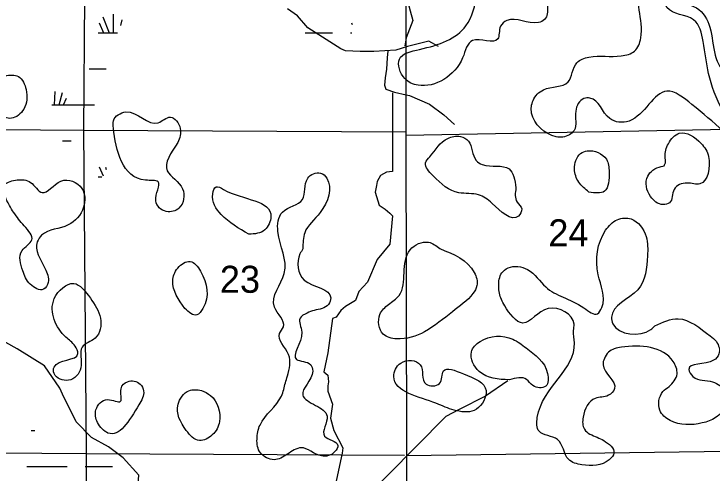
# Model space of a CAD drawing. Extents: x 408847 to 817539, y 923858 to 1151780.
# Drawn here: x 561968 to 573593, y 1024147 to 1031794 of the extents above; entities that cross this region are included whole.
import ezdxf

# ---------------------------------------------------------------- set-up
doc = ezdxf.new("R2010")
doc.units = 0
for name, color, linetype in [('Lakes and Ponds', 7, 'Continuous'), ('Level 43', 7, 'Continuous'), ('Local Roads Paved', 7, 'Continuous'), ('Narrow River Creek and Branch and Slough', 7, 'Continuous'), ('Section Lines', 7, 'Continuous'), ('Swamps', 7, 'Continuous')]:
    doc.layers.add(name, color=color, linetype=linetype)

msp = doc.modelspace()

# ---------------------------------------------------------------- linework, layer by layer
at = {"layer": 'Lakes and Ponds'}
for points in [[(570251.961, 1033799.5970000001), (569854.524, 1033696.9670000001), (569771.806, 1033164.127), (569404.465, 1032844.196), (569635.868, 1032499.345), (569680.7440000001, 1032127.929), (569493.866, 1031595.935), (568723.252, 1031203.0650000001), (568385.318, 1031041.344), (568476.679, 1030717.687), (568696.083, 1030607.598), (569439.209, 1031064.873), (569605.9500000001, 1031352.337), (570024.833, 1031377.014), (570070.734, 1031589.2440000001), (570173.719, 1031684.68), (570700.284, 1031652.323), (570804.894, 1031703.621), (570854.782, 1031913.812), (570733.485, 1032947.724), (570789.4180000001, 1033161.878), (570890.072, 1033219.225), (570954.034, 1033435.318), (570516.229, 1033771.819), (570251.961, 1033799.5970000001)], [(571590.41, 1032860.112), (571597.136, 1032855.628), (571638.613, 1032820.878), (571723.973, 1032698.817), (572157.3740000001, 1032523.292), (572295.879, 1032304.366), (572378.649, 1031859.613), (572407.039, 1031393.666), (572301.42, 1031176.6680000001), (572081.959, 1031095.936), (571543.265, 1031074.523), (571341.613, 1030981.466), (571194.27, 1030660.807), (570783.884, 1030530.985), (570612.863, 1030353.164), (570587.405, 1030142.9), (570997.218, 1029749.055), (571107.193, 1029743.27), (571297.136, 1029854.574), (571322.401, 1030175.194), (571457.9, 1030383.684), (571560.136, 1030394.0750000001), (571888.74, 1030051.699), (572210.267, 1030010.4010000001), (572838.844, 1030509.9), (573257.485, 1030288.465), (573784.455, 1029838.559), (573996.596, 1029716.761), (574204.841, 1029845.827), (574207.941, 1030401.556), (573692.981, 1030973.661), (573645.0970000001, 1031104.85), (573556.719, 1031573.77), (573331.858, 1031896.416), (572577.618, 1032155.363), (572530.598, 1032583.488), (572077.55, 1032781.4), (571886.024, 1033428.549), (571787.7930000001, 1033540.485), (571571.8150000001, 1033672.377), (571455.045, 1033507.726), (571590.41, 1032860.112)], [(561121.031, 1030445.909), (560902.795, 1030481.588), (560767.525, 1030287.139), (560964.573, 1029976.979), (561699.079, 1030101.577), (561924.473, 1030055.809), (562131.112, 1030208.979), (562170.448, 1030533.386), (562041.915, 1030750.144), (561821.932, 1030759.709), (561375.134, 1030484.006), (561174.397, 1030440.572), (561121.031, 1030445.909)], [(564699.339, 1029653.73), (564737.483, 1029886.0700000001), (564572.476, 1030075.326), (564368.823, 1029982.301), (563831.416, 1030161.508), (563624.908, 1030016.362), (563622.871, 1029891.997), (564159.011, 1029024.6070000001), (564366.694, 1028997.182), (564329.523, 1028682.773), (564504.697, 1028503.385), (564715.761, 1028560.176), (564777.04, 1028880.215), (564521.84, 1029183.285), (564699.339, 1029653.73)], [(572794.367, 1029266.186), (572747.6680000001, 1029253.897), (572609.145, 1029193.378), (572521.437, 1029092.464), (572567.902, 1028752.63), (572777.845, 1028618.829), (572884.411, 1028649.214), (572962.1190000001, 1028872.68), (573175.9720000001, 1028977.5800000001), (573391.855, 1028962.062), (573535.398, 1029417.212), (573408.932, 1029637.9500000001), (573047.491, 1029808.3030000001), (572866.5, 1029632.649), (572810.898, 1029414.845), (572815.258, 1029314.454), (572794.367, 1029266.186)], [(570327.983, 1028897.533), (570212.5160000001, 1029213.363), (569766.436, 1029287.187), (569664.85, 1029354.2000000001), (569535.4130000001, 1029676.16), (569401.8470000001, 1029751.4550000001), (569191.248, 1029721.0750000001), (568892.149, 1029416.635), (568823.1460000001, 1029312.9), (568943.518, 1029101.326), (569375.765, 1028817.019), (569705.977, 1028780.24), (569929.111, 1028638.03), (570370.009, 1028427.862), (570423.108, 1028545.7660000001), (570345.974, 1028660.7170000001), (570327.983, 1028897.533)], [(571542.7710000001, 1028826.098), (571801.861, 1028841.436), (571878.741, 1029161.721), (571832.482, 1029372.693), (571515.187, 1029513.6630000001), (571404.621, 1029468.43), (571302.254, 1029212.534), (571372.481, 1028993.344), (571542.7710000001, 1028826.098)], [(566779.437, 1027881.194), (566809.912, 1028149.9130000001), (567067.241, 1028488.789), (567176.327, 1029059.523), (567072.893, 1029144.601), (566859.79, 1029056.077), (566774.639, 1028705.774), (566438.277, 1028493.898), (566363.367, 1028169.586), (566469.54, 1027472.752), (566306.4400000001, 1026910.48), (566453.853, 1026582.356), (566390.807, 1026472.556), (566540.032, 1026122.355), (566520.915, 1025763.493), (566487.862, 1025647.432), (566421.88, 1025429.348), (566065.156, 1024946.87), (566015.061, 1024712.613), (566071.179, 1024483.5090000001), (566300.564, 1024369.327), (566521.697, 1024459.792), (566748.9940000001, 1024568.2590000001), (567088.358, 1024431.121), (567313.341, 1024503.5040000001), (567360.31, 1024607.4180000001), (567141.27, 1024759.623), (567182.197, 1025092.234), (566991.441, 1025272.29), (566776.578, 1025444.518), (566942.302, 1025846.314), (566909.148, 1025950.8790000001), (566671.526, 1026039.0530000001), (566761.5650000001, 1026491.606), (566731.5210000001, 1026724.51), (566850.463, 1026811.7930000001), (566967.0210000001, 1026854.9720000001), (567206.268, 1026955.318), (567243.257, 1027063.3250000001), (566803.1190000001, 1027361.735), (566730.736, 1027795.551), (566779.437, 1027881.194)], [(562135.991, 1028266.691), (562265.522, 1028029.8470000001), (562102.505, 1027851.8960000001), (562113.023, 1027516.655), (562239.424, 1027291.904), (562460.192, 1027208.089), (562536.093, 1027321.2320000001), (562483.916, 1027556.824), (562355.062, 1027998.307), (562428.897, 1028107.47), (562871.984, 1028278.9), (563124.973, 1028573.778), (563098.087, 1028887.213), (562747.863, 1029009.231), (562436.527, 1028817.62), (562243.215, 1028989.275), (562021.724, 1029028.961), (561818.301, 1028949.976), (561892.679, 1028603.6730000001), (561962.865, 1028490.182), (562135.991, 1028266.691)], [(565880.194, 1028123.3690000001), (566145.256, 1028197.432), (566247.312, 1028417.228), (565455.947, 1028870.9230000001), (565334.123, 1028914.032), (565277.035, 1028798.167), (565416.314, 1028456.069), (565880.194, 1028123.3690000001)], [(572642.65, 1026596.53), (572571.606, 1026535.476), (571940.817, 1026633.926), (571918.549, 1026740.625), (572354.333, 1027199.091), (572517.689, 1027764.275), (572494.937, 1028085.6680000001), (572245.5750000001, 1028378.613), (572015.226, 1028366.274), (571820.23, 1028190.846), (571698.031, 1027450.4400000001), (571757.085, 1026901.735), (571685.382, 1026800.563), (571458.809, 1026896.511), (570822.158, 1027247.8640000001), (570520.709, 1027537.6340000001), (570194.917, 1027562.9500000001), (570091.4990000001, 1027480.348), (570039.899, 1027262.48), (570051.933, 1027141.9010000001), (570140.582, 1026933.811), (570442.063, 1026646.045), (570866.294, 1026888.003), (571294.281, 1026626.289), (571286.5700000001, 1026522.0800000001), (571301.192, 1026315.1830000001), (570682.464, 1025073.15), (570712.698, 1024841.924), (571018.644, 1024704.568), (571205.3250000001, 1024372.506), (571426.028, 1024284.679), (571881.676, 1024367.6240000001), (571959.5430000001, 1024478.729), (571788.8640000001, 1024688.1410000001), (571677.676, 1024742.1), (571467.733, 1024875.9010000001), (571445.0430000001, 1025078.916), (571646.276, 1025390.68), (571867.2440000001, 1025441.292), (571969.154, 1025554.015), (571777.522, 1025950.362), (571799.238, 1026054.346), (571869.0380000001, 1026161.568), (572082.497, 1026242.397), (572945.171, 1026005.779), (573009.812, 1025798.076), (572876.313, 1025589.554), (572774.83, 1025502.907), (572723.752, 1025194.742), (572893.055, 1025023.473), (573430.697, 1024980.698), (573652.29, 1025069.421), (573813.833, 1025279.498), (573803.409, 1025498.366), (573602.028, 1025666.138), (573275.253, 1025753.6680000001), (573205.165, 1025873.177), (573617.914, 1026025.0310000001), (573707.688, 1026129.925), (573665.023, 1026335.267), (573560.528, 1026431.253), (573028.8640000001, 1026716.709), (572642.65, 1026596.53)], [(569059.236, 1027884.942), (568871.846, 1027990.76), (568566.291, 1027866.8840000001), (568381.449, 1027106.226), (568205.868, 1026955.22), (568062.199, 1026787.91), (568117.471, 1026460.535), (568339.154, 1026382.518), (568806.9230000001, 1026501.0650000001), (569270.533, 1026834.2540000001), (569609.676, 1027136.363), (569676.9180000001, 1027268.191), (569632.732, 1027487.17), (569059.236, 1027884.942)], [(564812.435, 1026887.269), (565010.799, 1026779.738), (565114.678, 1026890.4230000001), (565074.78, 1027509.044), (564901.311, 1027670.3470000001), (564695.395, 1027561.306), (564611.816, 1027345.9600000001), (564812.435, 1026887.269)], [(563240.215, 1027057.073), (562962.087, 1027304.334), (562639.762, 1027052.707), (562831.388, 1026411.577), (562985.046, 1026262.63), (563032.995, 1026135.453), (562635.102, 1025913.135), (562637.296, 1025802.747), (562875.644, 1025692.5650000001), (563083.171, 1025899.893), (563102.795, 1026242.674), (563319.405, 1026393.677), (563406.89, 1026725.333), (563240.215, 1027057.073)], [(570218.699, 1025698.679), (570504.811, 1025707.062), (570610.0920000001, 1025603.917), (570822.349, 1025594.169), (570854.227, 1025806.513), (570497.305, 1026230.605), (570274.205, 1026376.828), (569731.01, 1026339.121), (569585.268, 1026163.805), (569714.688, 1025839.838), (570218.699, 1025698.679)], [(569041.759, 1025290.5480000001), (569338.451, 1025185.0310000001), (569669.181, 1025208.4180000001), (569830.12, 1025519.997), (569451.9230000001, 1025799.854), (569121.797, 1025846.66), (569051.912, 1025640.643), (568829.4500000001, 1025628.41), (568734.0650000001, 1025950.094), (568407.79, 1025978.818), (568291.679, 1025755.125), (568994.302, 1025309.5310000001), (569041.759, 1025290.5480000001)], [(564049.675, 1025282.388), (564127.514, 1025513.878), (564069.333, 1025627.176), (563857.877, 1025668.706), (563751.901, 1025552.035), (563744.448, 1025341.481), (563526.762, 1025369.067), (563333.898, 1025201.63), (563360.426, 1024988.522), (563533.665, 1024813.177), (564049.675, 1025282.388)], [(565092.307, 1025524.407), (564882.058, 1025517.768), (564700.245, 1025291.9670000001), (564837.2000000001, 1024856.372), (565056.589, 1024688.31), (565270.245, 1024781.174), (565389.968, 1025003.963), (565242.976, 1025437.713), (565092.307, 1025524.407)]]:
    msp.add_spline(points, degree=3, dxfattribs=at)
at = {"layer": 'Local Roads Paved'}
for points in [[(563070.936491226, 1039969.9577234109), (563345.7540350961, 1039552.028441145), (563444.6883508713, 1038782.1587106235), (563950.3526315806, 1038199.2573432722), (564291.1263859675, 1037704.3410879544), (564532.9658245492, 1037231.4211106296), (564653.8855438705, 1036263.5848780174), (564818.7760701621, 1035317.7449233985), (564906.7176842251, 1034910.8137801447), (565511.3162807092, 1034707.822517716), (565896.0608420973, 1034531.8522936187), (566049.9586666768, 1034421.8709035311), (566203.856491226, 1034355.8820694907), (566489.6667368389, 1034245.9006794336), (566984.3383157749, 1034179.9118453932), (567500.9952982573, 1034069.9304553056), (567863.7544561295, 1033926.9546482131), (567951.6960701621, 1033871.9639531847), (568204.5282105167, 1033212.0756127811), (568567.2873684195, 1031848.3063758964), (568611.2581754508, 1031683.3342907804), (568501.3311579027, 1031397.3826765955), (568479.3457543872, 1031265.4050085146)], [(569039.9735438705, 1031254.4068695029), (568875.0830175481, 1031342.3919815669), (568523.3165614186, 1031254.4068695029), (568325.447929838, 1031188.4180354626), (567962.6887719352, 1031166.4217574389), (567731.8420350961, 1031166.4217574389), (567490.0025964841, 1031177.4198964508), (567413.0536842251, 1031210.4143134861), (566863.4185964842, 1031562.3547617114), (566687.5353684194, 1031760.3212638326), (566522.6448420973, 1031881.3007929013)], [(568193.5355087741, 1031181.7132623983), (568182.5428070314, 1031060.7337333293), (568171.5501052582, 1030873.76537022), (568149.5647017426, 1030730.7895631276), (568138.572, 1030609.810034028), (568160.5574035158, 1030543.8211999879), (568303.4625263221, 1030488.8305049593), (568501.3311579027, 1030444.8379489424), (568556.2946666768, 1030433.8398099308), (568886.0757192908, 1030290.8640028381), (569127.9151579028, 1030114.8937787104), (569303.7983859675, 1029949.9216936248)], [(568270.4844210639, 1030477.8323659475), (568270.4844210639, 1029169.0538241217), (568171.5501052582, 1029158.0556851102), (568072.6157894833, 1029103.0649900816), (568017.6522807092, 1029004.0817390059), (568006.659578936, 1028938.0929049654), (567984.6741754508, 1028828.1115149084), (568050.6303859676, 1028608.1487347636), (568149.5647017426, 1028542.1599007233), (568226.5136140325, 1028476.1710666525), (568270.4844210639, 1028432.1785106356), (568226.5136140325, 1027959.2585333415), (568017.6522807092, 1027701.463243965), (567852.7617543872, 1027327.526517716), (567709.8566315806, 1027173.5525716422), (567654.8931228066, 1027019.5786255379), (567490.0025964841, 1026920.5953744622), (567413.0536842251, 1026854.6065404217), (567336.1047719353, 1026744.6251503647), (567270.1485614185, 1026722.6288723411), (567193.1996491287, 1026150.725643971), (567127.2434385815, 1025831.779612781), (567193.1996491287, 1025776.7889177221), (567204.1923508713, 1025666.8075276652), (567193.1996491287, 1025600.8186936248), (567193.1996491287, 1025512.8335815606), (567270.1485614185, 1025292.8708014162), (567237.1704561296, 1025061.9098822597), (567292.1339649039, 1024852.9452411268), (567446.0317894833, 1024566.9936269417), (567435.0390877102, 1024479.0085149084), (567303.1266666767, 1023885.1090085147)], [(565257.58, 1021187.037), (564521.973, 1021781.493), (563774.469, 1022375.393), (563477.666, 1022595.355), (563153.5650000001, 1022783.9330000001), (563111.201, 1022942.4330000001), (563202.849, 1023178.257), (563492.979, 1023323.8840000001), (563827.354, 1023584.064), (564027.302, 1023816.149), (564049.287, 1024113.099), (563785.462, 1024399.05), (563543.623, 1024586.018), (563257.812, 1024739.992), (563004.98, 1024998.459), (562774.134, 1025460.381), (562730.1630000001, 1025559.3640000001), (562477.331, 1025933.301), (562022.879, 1026214.643), (561548.708, 1026475.8420000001)], [(570194.2072280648, 1025680.2323517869), (569820.4553684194, 1025427.2751546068), (569380.7472982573, 1025207.3123744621), (569160.8932631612, 1025086.3328453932), (566731.5061754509, 1022633.747846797), (566632.5718596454, 1022622.7497078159), (566555.6229473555, 1022688.7385418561), (566412.7178245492, 1022699.7366808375), (566291.7981052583, 1022688.7385418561), (566225.8418947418, 1022622.7497078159), (566203.856491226, 1022567.7590127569), (566170.8783859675, 1022446.779483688), (566170.8783859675, 1022391.7887886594), (566170.8783859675, 1022314.8018156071), (566192.8637894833, 1022292.8055375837), (566225.8418947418, 1022248.8129815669), (566280.8054035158, 1022204.8204255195), (566225.8418947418, 1022160.8278695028), (566159.8856842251, 1022006.8539233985), (565973.0097543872, 1021885.8743943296), (565962.0170526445, 1021863.878116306), (565940.0316491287, 1021753.896726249), (565929.0389473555, 1021665.9116141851), (565973.0097543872, 1021468.8784524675)]]:
    msp.add_lwpolyline(points, dxfattribs=at)
at = {"layer": 'Narrow River Creek and Branch and Slough'}
msp.add_spline([(575008.713, 1028051.937), (574805.609, 1028403.559), (574598.702, 1029089.077), (574151.405, 1029638.022), (573536.031, 1030799.626), (573444.768, 1031336.811), (573286.557, 1031696.5040000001), (572841.643, 1031902.311), (572797.4990000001, 1032017.388), (573081.792, 1032757.188), (573151.534, 1033105.18), (572997.3200000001, 1034441.936)], degree=3, dxfattribs=at)
at = {"layer": 'Section Lines'}
for p, q in [((563166.62, 1035231.56), (563123.996, 1029857.903)), ((557819.17, 1029891.243), (563123.978, 1029859.889)), ((563123.978, 1029859.889), (563171.83, 1024473.926)), ((563123.978, 1029859.889), (568494.89, 1029828.144)), ((568494.97, 1029774.022), (573869.2000000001, 1029874.0260000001)), ((557822.974, 1024503.941), (563171.8299826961, 1024473.9259326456)), ((568502.821, 1024437.7930000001), (573871.562, 1024513.167)), ((563171.848, 1024471.898), (563140.165, 1019135.047)), ((563171.8300006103, 1024473.9259325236), (568472.1900000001, 1024444.1830000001)), ((568502.821, 1024437.7930000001), (568501.666, 1019123.149))]:
    msp.add_line(p, q, dxfattribs=at)
for points in [[(568487.009, 1035184.8470000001), (568494.8902477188, 1029828.1435410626)], [(568494.8902470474, 1029828.1439985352), (568502.821, 1024437.7930000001)]]:
    msp.add_lwpolyline(points, dxfattribs=at)
at = {"layer": 'Swamps'}
for p, q in [((563449.344, 1031744.645), (563552.361, 1031481.97)), ((563618.497, 1031792.974), (563618.495, 1031481.97)), ((563388.933, 1031647.987), (563459.743, 1031481.97)), ((566819.844, 1031481.969), (567269.845, 1031481.968)), ((562718.023, 1030282.181), (562776.259, 1030486)), ((562794.6190000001, 1030282.103), (562843.505, 1030390.735)), ((563153.629, 1024255.64), (563603.63, 1024255.64))]:
    msp.add_line(p, q, dxfattribs=at)
for points in [[(563763.484, 1031696.316), (563740.243, 1031603.355)], [(567588.942, 1031647.985), (567602.251, 1031616.7810000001)], [(563369.836, 1031481.97), (563690.376, 1031481.97)], [(567569.845, 1031481.968), (567594.112, 1031481.968)], [(563219.832, 1030881.97), (563501.363, 1030881.97)], [(562641.337, 1030282.003), (562653.504, 1030505.051)], [(562599.561, 1030281.971), (563311.345, 1030281.97)], [(562778.71, 1029681.971), (562919.826, 1029681.971)], [(563388.92, 1029247.987), (563452.513, 1029098.895)], [(563489.675, 1029241.78), (563505.069, 1029202.527)], [(563369.824, 1029081.97), (563433.862, 1029081.97)], [(562253.63, 1024855.6410000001), (562317.782, 1024855.6410000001)], [(562184.31, 1024255.6410000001), (562853.628, 1024255.64)], [(563603.63, 1024255.64), (563611.227, 1024255.64)]]:
    msp.add_lwpolyline(points, dxfattribs=at)

# ---------------------------------------------------------------- texts
at = {"layer": 'Level 43'}
for s, height, p in [('24', 450.00099, (570866.402, 1027923.4670000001)), ('23', 450.000984, (565396.5920000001, 1027149.245))]:
    msp.add_text(s, height=height, rotation=359.999975, dxfattribs=at).set_placement(p)

doc.saveas('drawing.dxf')
